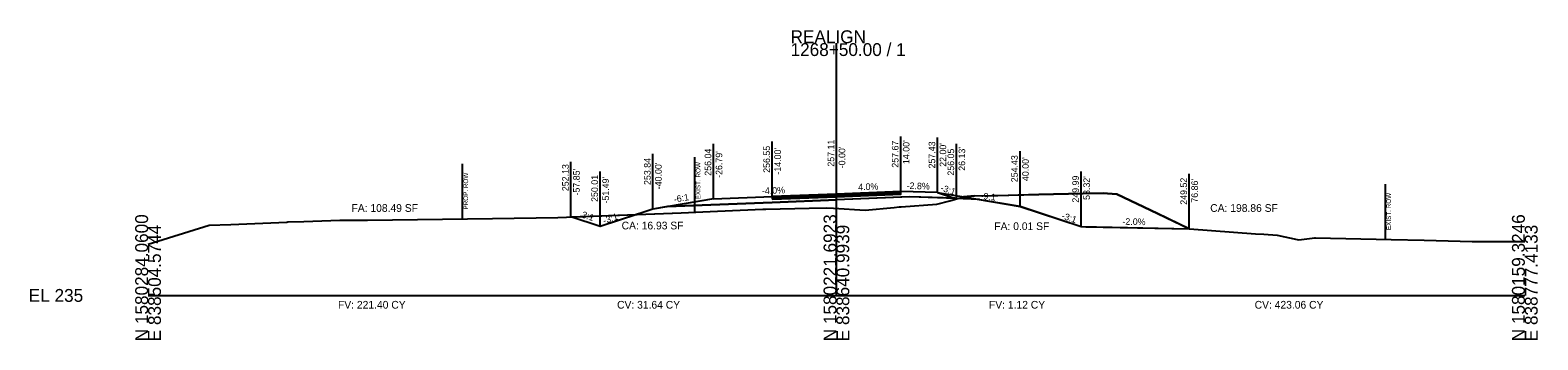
# Model space of a CAD drawing. Extents: x -26 to 6303, y -16 to 9563.
# Drawn here: x 4974.3 to 5302.8, y 1490.3 to 1557.8 of the extents above; entities that cross this region are included whole.
import ezdxf

# ---------------------------------------------------------------- set-up
doc = ezdxf.new("R2010")
doc.units = 0
for name, color, linetype in [('ASPHALT_19MM1', 7, 'Continuous'), ('ASPHALT_9_5MM1', 7, 'Continuous'), ('CONST_DCH', 7, 'Continuous'), ('CONST_LV3', 7, 'Continuous'), ('Default', 7, 'Continuous'), ('Draft_XS_Grid', 7, 'Continuous'), ('DTM_TEMP_DROP', 7, 'Continuous'), ('DTM_X_GROUND', 7, 'Continuous'), ('X_TRANS_EOP', 7, 'Continuous'), ('XS_CELL', 7, 'Continuous'), ('XS_M_SHAPES_EARTHWORK', 7, 'Continuous'), ('XS_P_ASPHALT', 7, 'Continuous'), ('XS_P_GROUND', 7, 'Continuous'), ('XS_P_ROW', 7, 'Continuous'), ('XS_P_SHOULDER', 7, 'Continuous'), ('XS_P_SUBGRADE_GRANULAR', 7, 'Continuous'), ('XS_P_TX_CLEARZONE', 7, 'Continuous'), ('XS_P_TX_FS_BS', 7, 'Continuous'), ('XS_SHEET_EW_TX_AREA', 7, 'Continuous'), ('XS_SHEET_EW_TX_VOLUME', 7, 'Continuous'), ('XS_X_ROW', 7, 'Continuous')]:
    doc.layers.add(name, color=color, linetype=linetype)

msp = doc.modelspace()

# ---------------------------------------------------------------- linework, layer by layer
at = {"layer": 'ASPHALT_19MM1'}
msp.add_lwpolyline([(5136, 1520.95), (5136, 1520.95), (5136, 1520.95), (5150, 1521.51), (5150, 1521.51), (5164, 1522.07), (5164, 1522.07), (5164, 1522.34), (5150, 1521.78), (5150, 1521.78), (5136, 1521.22), (5136, 1521.22), (5136, 1520.95)], dxfattribs=at)
at = {"layer": 'ASPHALT_9_5MM1'}
msp.add_lwpolyline([(5136, 1521.43), (5136, 1521.43), (5136, 1521.43), (5150, 1521.99), (5150, 1521.99), (5164, 1522.55), (5164, 1522.55), (5164, 1522.67), (5150, 1522.11), (5150, 1522.11), (5136, 1521.55), (5136, 1521.55), (5136, 1521.43)], dxfattribs=at)
at = {"layer": 'CONST_LV3'}
for points in [[(5164, 1522.67), (5150, 1522.11), (5150, 1522.11)], [(5172, 1522.43), (5164, 1522.67), (5164, 1522.67)], [(5113.17, 1519.37), (5110, 1518.84)]]:
    msp.add_lwpolyline(points, dxfattribs=at)
at = {"layer": 'Default'}
msp.add_lwpolyline([(5136, 1521.22), (5136, 1521.22), (5136, 1521.22), (5150, 1521.78), (5150, 1521.78), (5164, 1522.34), (5164, 1522.34), (5164, 1522.55), (5150, 1521.99), (5150, 1521.99), (5136, 1521.43), (5136, 1521.43), (5136, 1521.22)], dxfattribs=at)
at = {"layer": 'DTM_X_GROUND'}
msp.add_lwpolyline([(5000, 1511.16), (5013.34, 1515.29), (5018.02, 1515.49), (5030.27, 1516), (5030.44, 1516.01), (5033.95, 1516.12), (5041.76, 1516.42), (5047.78, 1516.42), (5075.08, 1516.8), (5089.28, 1517.02), (5116.19, 1518.04), (5124.09, 1518.39), (5133.97, 1518.8), (5134.62, 1518.84), (5144.08, 1519.04), (5147.73, 1519.12), (5149.36, 1519.05), (5156.28, 1518.61), (5162.58, 1519.2), (5163.68, 1519.3), (5164.12, 1519.33), (5171.87, 1519.87), (5174.71, 1520.65), (5177.69, 1521.49), (5178.57, 1521.57), (5180.08, 1521.7), (5187.56, 1521.87), (5194.1, 1522.03), (5203.79, 1522.22), (5208.28, 1522.31), (5209.04, 1522.25), (5211.09, 1522.09), (5219.95, 1517.86), (5226.93, 1514.49), (5241.32, 1513.45), (5243.12, 1513.32), (5246.07, 1513.1), (5250.41, 1512.16), (5250.77, 1512.09), (5254.21, 1512.55), (5254.36, 1512.57), (5270.85, 1512.22), (5278.06, 1512.07), (5288.51, 1511.79), (5300, 1511.74)], dxfattribs=at)
at = {"layer": 'XS_CELL'}
for p, q in [((5150, 1500), (5150, 1555)), ((5000, 1500), (5150, 1500)), ((5150, 1500), (5300, 1500))]:
    msp.add_line(p, q, dxfattribs=at)
at = {"layer": 'XS_M_SHAPES_EARTHWORK'}
for points in [[(5106.5, 1517.67), (5116.19, 1518.04), (5124.09, 1518.39), (5133.97, 1518.8), (5134.62, 1518.84), (5144.08, 1519.04), (5147.73, 1519.12), (5149.36, 1519.05), (5156.28, 1518.61), (5162.58, 1519.2), (5163.68, 1519.3), (5164.12, 1519.33), (5171.87, 1519.87), (5174.71, 1520.65), (5176.13, 1521.05), (5175.73, 1521.19), (5166, 1521.48), (5164, 1521.4), (5150, 1520.84), (5136, 1520.28), (5134, 1520.2), (5113.17, 1519.37), (5110, 1518.84)], [(5092.15, 1517.13), (5106.5, 1517.67), (5098.51, 1515.01)]]:
    msp.add_lwpolyline(points, close=True, dxfattribs=at)
at = {"layer": 'XS_P_GROUND'}
for points in [[(5172, 1522.43), (5176.13, 1521.05)], [(5172, 1522.43), (5190, 1519.43), (5203.32, 1514.99)], [(5123.21, 1521.04), (5110, 1518.84), (5098.51, 1515.01)], [(5098.51, 1515.01), (5092.15, 1517.13)], [(5203.32, 1514.99), (5204.32, 1514.97)], [(5204.32, 1514.97), (5226.86, 1514.52)]]:
    msp.add_lwpolyline(points, dxfattribs=at)
at = {"layer": 'XS_P_ROW'}
msp.add_line((5068.54, 1516.71), (5068.54, 1528.71), dxfattribs=at)
at = {"layer": 'XS_P_SHOULDER'}
for points in [[(5123.21, 1521.04), (5136, 1521.55), (5136, 1521.55)], [(5172, 1522.43), (5172, 1522.43), (5164, 1522.67)]]:
    msp.add_lwpolyline(points, dxfattribs=at)
at = {"layer": 'XS_P_SUBGRADE_GRANULAR'}
for points in [[(5166, 1521.48), (5150, 1520.84), (5150, 1520.84)], [(5181.17, 1520.9), (5181.17, 1520.9), (5174, 1521.19), (5166, 1521.48), (5166, 1521.48)], [(5113.17, 1519.37), (5134, 1520.2), (5134, 1520.2), (5134, 1520.2), (5136, 1520.28)], [(5136, 1520.28), (5136, 1520.28), (5150, 1520.84)]]:
    msp.add_lwpolyline(points, dxfattribs=at)
at = {"layer": 'XS_P_TX_CLEARZONE'}
for p, q in [((5164, 1522.67), (5164, 1534.67)), ((5172, 1522.43), (5172, 1534.43)), ((5123.21, 1521.04), (5123.21, 1533.04)), ((5136, 1521.55), (5136, 1533.55)), ((5150, 1522.11), (5150, 1534.11)), ((5176.13, 1521.05), (5176.13, 1533.05)), ((5190, 1519.43), (5190, 1531.43)), ((5092.15, 1517.13), (5092.15, 1529.13)), ((5110, 1518.84), (5110, 1530.84)), ((5098.51, 1515.01), (5098.51, 1527.01)), ((5203.32, 1514.99), (5203.32, 1526.99)), ((5226.86, 1514.52), (5226.86, 1526.52))]:
    msp.add_line(p, q, dxfattribs=at)
at = {"layer": 'XS_P_TX_FS_BS'}
for p, q in [((5180.08, 1521.7), (5177.69, 1521.49)), ((5177.69, 1521.49), (5190, 1519.42)), ((5190, 1519.42), (5203.32, 1514.99)), ((5203.32, 1514.99), (5226.86, 1514.52))]:
    msp.add_line(p, q, dxfattribs=at)
msp.add_lwpolyline([(5226.86, 1514.52), (5219.95, 1517.86), (5211.09, 1522.09), (5209.04, 1522.25), (5208.28, 1522.31), (5203.79, 1522.22), (5194.1, 1522.03), (5182.92, 1521.67), (5180.08, 1521.7)], dxfattribs=at)
at = {"layer": 'XS_X_ROW'}
for p, q in [((5119.15, 1518.17), (5119.15, 1530.17)), ((5269.63, 1512.24), (5269.63, 1524.24))]:
    msp.add_line(p, q, dxfattribs=at)

# ---------------------------------------------------------------- texts
at = {"layer": 'CONST_DCH'}
for p in [(5171.92, 1522.31), (5189.92, 1519.31)]:
    msp.add_text('X', height=0.24, dxfattribs=at).set_placement(p)
at = {"layer": 'Draft_XS_Grid'}
msp.add_text('-', height=0.0001, dxfattribs=at).set_placement((5000, 1500))
at = {"layer": 'DTM_TEMP_DROP'}
for p in [(5135.92, 1521.43), (5149.92, 1521.99), (5163.92, 1522.55)]:
    msp.add_text('X', height=0.24, dxfattribs=at).set_placement(p)
at = {"layer": 'X_TRANS_EOP'}
for p in [(5176.05, 1520.93), (5092.07, 1517.01)]:
    msp.add_text('X', height=0.24, dxfattribs=at).set_placement(p)
at = {"layer": 'XS_CELL'}
for s, p in [('REALIGN', (5140, 1555)), ('1268+50.00 / 1', (5140, 1552.2)), ('EL 235', (4974, 1498.6))]:
    msp.add_text(s, height=2.8, dxfattribs=at).set_placement(p)
for s, p in [('N 1580284.0600', (5000, 1490)), ('E 838504.5744', (5002.8, 1490)), ('N 1580221.6923', (5150, 1490)), ('E 838640.9939', (5152.8, 1490)), ('N 1580159.3246', (5300, 1490)), ('E 838777.4133', (5302.8, 1490))]:
    msp.add_text(s, height=2.8, rotation=90, dxfattribs=at).set_placement(p)
at = {"layer": 'XS_P_ASPHALT'}
msp.add_text('X', height=0.24, dxfattribs=at).set_placement((5109.92, 1518.72))
at = {"layer": 'XS_P_GROUND'}
msp.add_text('X', height=0.24, dxfattribs=at).set_placement((5171.92, 1522.31))
at = {"layer": 'XS_P_ROW'}
msp.add_text('PROP. ROW', height=1, rotation=90, dxfattribs=at).set_placement((5069.74, 1518.71))
at = {"layer": 'XS_P_SHOULDER'}
for p in [(5123.13, 1520.92), (5171.92, 1522.31), (5203.24, 1514.87)]:
    msp.add_text('X', height=0.24, dxfattribs=at).set_placement(p)
at = {"layer": 'XS_P_SUBGRADE_GRANULAR'}
for p in [(5176.05, 1520.93), (5098.43, 1514.89), (5226.78, 1514.4)]:
    msp.add_text('X', height=0.24, dxfattribs=at).set_placement(p)
at = {"layer": 'XS_P_TX_CLEARZONE'}
for s, p in [('256.04', (5122.73, 1526.1)), ("-26.79'", (5125.13, 1525.63)), ('256.55', (5135.52, 1526.73)), ("-14.00'", (5137.92, 1526.34)), ('257.11', (5149.52, 1528.08)), ("-0.00'", (5151.92, 1527.72)), ('257.67', (5163.52, 1527.85)), ("14.00'", (5165.92, 1528.64)), ('257.43', (5171.52, 1527.68)), ("22.00'", (5173.92, 1528.04)), ('256.05', (5175.65, 1526.12)), ("26.13'", (5178.05, 1527.18)), ('252.13', (5091.67, 1522.73)), ('253.84', (5109.52, 1524.08)), ("-40.00'", (5111.92, 1523.15)), ('254.43', (5189.52, 1524.68)), ("40.00'", (5191.92, 1524.93)), ("-57.85'", (5094.07, 1521.78)), ('250.01', (5098.03, 1520.39)), ("-51.49'", (5100.43, 1520.03)), ('249.99', (5202.84, 1520.23)), ("53.32'", (5205.24, 1520.83)), ('249.52', (5226.38, 1519.77)), ("76.86'", (5228.78, 1520.22))]:
    msp.add_text(s, height=1.44, rotation=90, dxfattribs=at).set_placement(p)
at = {"layer": 'XS_P_TX_FS_BS'}
for s, rotation, p in [('4.0%', 2.2906, (5154.77, 1522.9)), ('-2.8%', 358.3879, (5165.28, 1523.22)), ('-6:1', 9.4642, (5114.68, 1520.23)), ('-4.0%', 2.2906, (5133.79, 1522.06)), ('-3:1', 341.5651, (5172.54, 1522.88)), ('-9:1', 353.3268, (5181.33, 1521.05)), ('3:1', 341.5651, (5094.36, 1517.02)), ('-3:1', 18.4332, (5099.4, 1515.55)), ('-3:1', 341.5651, (5198.92, 1516.78)), ('-2.0%', 358.8542, (5212.31, 1515.41))]:
    msp.add_text(s, height=1.44, rotation=rotation, dxfattribs=at).set_placement(p)
at = {"layer": 'XS_SHEET_EW_TX_AREA'}
for s, p in [('FA: 108.49 SF', (5044.33, 1518.22)), ('CA: 198.86 SF', (5231.45, 1518.22)), ('CA: 16.93 SF', (5103.19, 1514.39)), ('FA: 0.01 SF', (5184.4, 1514.25))]:
    msp.add_text(s, height=1.68, dxfattribs=at).set_placement(p)
at = {"layer": 'XS_SHEET_EW_TX_VOLUME'}
for s, p in [('FV: 221.40 CY', (5041.39, 1497.12)), ('CV: 31.64 CY', (5102.2, 1497.12)), ('FV: 1.12 CY', (5183.24, 1497.12)), ('CV: 423.06 CY', (5241.13, 1497.12))]:
    msp.add_text(s, height=1.68, dxfattribs=at).set_placement(p)
at = {"layer": 'XS_X_ROW'}
for p in [(5120.35, 1520.95), (5270.83, 1514.24)]:
    msp.add_text('EXIST. ROW', height=1, rotation=90, dxfattribs=at).set_placement(p)

doc.saveas('drawing.dxf')
